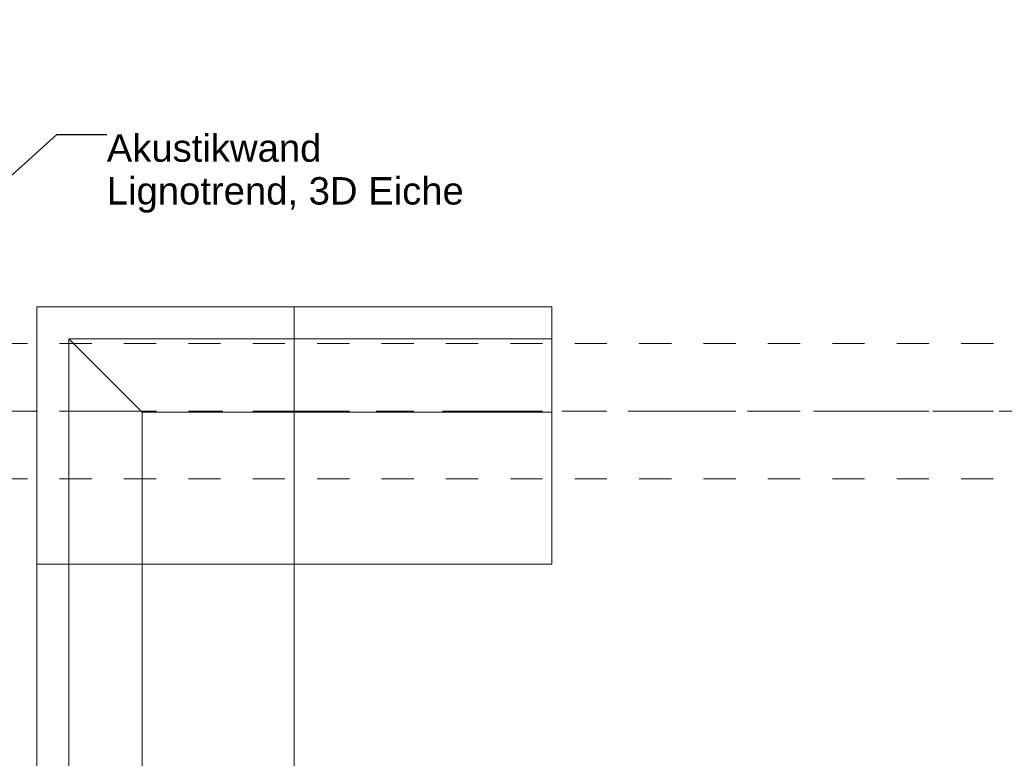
# Model space of a CAD drawing. Header units: metres. Extents: x -3.6 to 84.5, y -11 to 16.8.
# Tile 547 of 656: x 51.3 to 54.3, y 7.2 to 9.5. Entities that reach past the tile are written whole.
import ezdxf

# ---------------------------------------------------------------- set-up
doc = ezdxf.new("R2010")
doc.units = ezdxf.units.M
doc.header["$MEASUREMENT"] = 0
for name, pattern in [('Achse', [0.2, 0.1, -0.05, 0, -0.05]), ('Strichlinie doppelt', [0.546806, 0.264583, -0.105833, 0.070556, -0.105833]), ('Untersicht', [0.1, 0.075, -0.025])]:
    doc.linetypes.add(name, pattern=pattern)
for name, color, linetype in [('152 - Bemaßung_ Beschriftung.Ausbau', 7, 'Continuous'), ('451 - Universal.Achsen Raster', 7, 'Continuous'), ('608 - Struktur.Träger', 7, 'Continuous'), ('701 - Einrichtung.Möbel', 7, 'Continuous')]:
    doc.layers.add(name, color=color, linetype=linetype)
doc.styles.add('ERSTELLTER_STIL_2', font='txt')
doc.dimstyles.new('ERSTELLTER_STIL__1', dxfattribs={"dimtxt": 0.1, "dimasz": 0.0532, "dimexe": 0.18, "dimexo": 0.0625, "dimgap": 0, "dimtad": 1, "dimzin": 0, "dimdsep": 46, "dimtxsty": 'ERSTELLTER_STIL_2', "dimblk": 'ARROWHEAD_2', "dimblk1": 'ARROWHEAD_2', "dimblk2": 'ARROWHEAD_2', "dimcen": 0.09, "dimse1": 1, "dimse2": 1, "dimclrd": 7, "dimclre": 7, "dimclrt": 7, "dimazin": 0, "dimtfac": 1, "dimtdec": 4, "dimtmove": 0, "dimatfit": 3, "dimfxl": 1, "dimtolj": 1, "dimtzin": 0, "dimarcsym": 0})
doc.dimstyles.new('ERSTELLTER_STIL__5', dxfattribs={"dimtxt": 0.18, "dimasz": 0.00912, "dimexe": 0.18, "dimexo": 0.0625, "dimgap": 0, "dimtad": 0, "dimtih": 1, "dimtoh": 1, "dimdec": 4, "dimzin": 0, "dimdsep": 46, "dimcen": 0.09, "dimadec": 0, "dimazin": 0, "dimtfac": 1, "dimtdec": 4, "dimtmove": 0, "dimatfit": 3, "dimldrblk": 'ARROWHEAD_11', "dimfxl": 1, "dimtolj": 1, "dimtzin": 0, "dimarcsym": 0})

# ---------------------------------------------------------------- blocks, each defined once
blk = doc.blocks.new('ARROWHEAD_11')
at = {"color": 0, "linetype": 'Continuous', "lineweight": 0}
blk.add_line((0, 0), (-1, 0), dxfattribs=at)
at = {"color": 0, "linetype": 'Continuous', "lineweight": 0, "const_width": 0.25, "flags": 128}
blk.add_lwpolyline([(-0.125, 0, 1), (0.125, 0, 1)], format="xyb", close=True, dxfattribs=at)
blk = doc.blocks.new('*D305')
at = {"layer": '152 - Bemaßung_ Beschriftung.Ausbau', "color": 7, "linetype": 'Continuous', "lineweight": 5}
for p, q in [((63.4, 13.7152), (63.47, 13.6748)), ((63.435, 7.935), (63.435, 13.695))]:
    blk.add_line(p, q, dxfattribs=at)
blk = doc.blocks.new('ARROWHEAD_2')
at = {"color": 0, "linetype": 'Continuous', "lineweight": 0}
for p, q in [((-0.378, -0.655), (0.378, 0.655)), ((0, 0), (-1, 0))]:
    blk.add_line(p, q, dxfattribs=at)
blk = doc.blocks.new('*D306')
at = {"layer": '152 - Bemaßung_ Beschriftung.Ausbau', "color": 7, "linetype": 'Continuous', "lineweight": 5}
for p, q in [((63.47, 13.8248), (63.4, 13.8652)), ((63.435, 13.845), (63.435, 13.8792)), ((63.4875, 13.845), (63.3825, 13.845)), ((63.435, 13.695), (63.435, 13.845)), ((63.4, 13.7152), (63.47, 13.6748)), ((63.4875, 13.695), (63.3825, 13.695)), ((63.435, 7.935), (63.435, 13.695))]:
    blk.add_line(p, q, dxfattribs=at)
blk = doc.blocks.new('*D538')
at = {"layer": '152 - Bemaßung_ Beschriftung.Ausbau', "color": 7, "linetype": 'Continuous', "lineweight": 5}
for p, q in [((63.9, 13.4752), (63.97, 13.4348)), ((63.935, 8.2), (63.935, 13.455)), ((63.9875, 8.2), (63.8825, 8.2)), ((63.9, 8.2202), (63.97, 8.1798)), ((63.935, 8.15), (63.935, 8.2))]:
    blk.add_line(p, q, dxfattribs=at)
at = {"layer": '152 - Bemaßung_ Beschriftung.Ausbau', "color": 7, "lineweight": 5, "insert": (63.9344, 10.6694), "char_height": 0.1, "attachment_point": 7, "rotation": 90, "style": 'ERSTELLTER_STIL_2'}
blk.add_mtext('\\A1;{\\pql;\\fArial|b0|i0|c0|p38;5,25\\fArial|b0|i0|c0|p38;\\A1{\\H.66x;\\S5^  ;}}', dxfattribs=at)
blk = doc.blocks.new('*D539')
at = {"layer": '152 - Bemaßung_ Beschriftung.Ausbau', "color": 7, "linetype": 'Continuous', "lineweight": 5}
for p, q in [((63.9, 13.7152), (63.97, 13.6748)), ((63.935, 13.455), (63.935, 13.695)), ((63.9875, 13.455), (63.8825, 13.455)), ((63.9, 13.4752), (63.97, 13.4348)), ((63.935, 8.2), (63.935, 13.455))]:
    blk.add_line(p, q, dxfattribs=at)
at = {"layer": '152 - Bemaßung_ Beschriftung.Ausbau', "color": 7, "lineweight": 5, "insert": (63.915, 13.4991), "char_height": 0.1, "attachment_point": 7, "rotation": 90, "style": 'ERSTELLTER_STIL_2'}
blk.add_mtext('\\A1;{\\pql;\\fArial|b0|i0|c0|p38;24}', dxfattribs=at)

msp = doc.modelspace()

# ---------------------------------------------------------------- linework, layer by layer
at = {"layer": '451 - Universal.Achsen Raster', "color": 160, "linetype": 'Strichlinie doppelt', "lineweight": 9, "true_color": 0x3232ff}
msp.add_line((64.935, 8.3), (-3.175, 8.3), dxfattribs=at)
at = {"layer": '608 - Struktur.Träger', "color": 7, "linetype": 'Untersicht', "lineweight": 13}
for p, q in [((0.38, 8.51), (61.88, 8.51)), ((0.38, 8.09), (61.88, 8.09))]:
    msp.add_line(p, q, dxfattribs=at)
at = {"layer": '608 - Struktur.Träger', "color": 7, "linetype": 'Achse', "lineweight": 9}
msp.add_line((0.38, 8.3), (61.88, 8.3), dxfattribs=at)
at = {"layer": '701 - Einrichtung.Möbel', "color": 252, "linetype": 'Continuous', "lineweight": 13, "true_color": 0x919191}
for p, q in [((51.3088, 7.8247), (51.3088, 8.6247)), ((51.3088, 8.6247), (52.1088, 8.6247)), ((52.1088, 8.6247), (52.1088, 7.8247)), ((52.9088, 8.6247), (52.1088, 8.6247)), ((52.1088, 8.6247), (52.1088, 7.8247)), ((52.9088, 7.8247), (52.9088, 8.6247)), ((52.1088, 8.5247), (51.4088, 8.5247)), ((51.4088, 8.5247), (51.4088, 7.8247)), ((51.6361, 8.2974), (51.4088, 8.5247)), ((52.9088, 8.5247), (52.1088, 8.5247)), ((52.1088, 8.2974), (51.6361, 8.2974)), ((51.6361, 8.2974), (51.6361, 7.8247)), ((52.1088, 8.2974), (52.9088, 8.2974)), ((52.1088, 7.8247), (51.3088, 7.8247)), ((51.3088, 7.8247), (51.3088, 7.0247)), ((52.1088, 7.8247), (51.3088, 7.8247)), ((51.4088, 7.8247), (51.4088, 7.0247)), ((51.6361, 7.0247), (51.6361, 7.8247)), ((52.1088, 7.0247), (52.1088, 7.8247)), ((52.1088, 7.8247), (52.9088, 7.8247))]:
    msp.add_line(p, q, dxfattribs=at)

# ---------------------------------------------------------------- texts
at = {"layer": '152 - Bemaßung_ Beschriftung.Ausbau', "color": 7, "linetype": 'Continuous', "lineweight": 9, "insert": (51.5265, 9.16), "char_height": 0.085, "attachment_point": 1, "line_spacing_factor": 0.937793, "style": 'ERSTELLTER_STIL_2'}
msp.add_mtext('\\A1;{\\pql;\\fArial|b0|i0|c0|p38;Akustikwand\\P\\pql;\\fArial|b0|i0|c0|p38;Lignotrend, 3D Eiche}', dxfattribs=at)

# ---------------------------------------------------------------- dimensions: what is measured, and where the dimension line sits
at = {"layer": '152 - Bemaßung_ Beschriftung.Ausbau', "color": 7, "linetype": 'Continuous', "lineweight": 5}
for base, p1, p2, picture, middle in [((63.435, 13.845), (31.13, 13.695), (62.425, 13.845), '*D306', (63.365, 13.5992)), ((63.435025, 13.695), (62.275025, 13.695), (31.1300125, 13.695), '*D305', (63.3650249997, 13.691853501)), ((63.935, 13.695), (31.13, 13.455), (62.275, 13.695), '*D539', (63.865, 13.5753)), ((63.93503, 13.455), (60.52999, 8.19998), (31.13001, 13.455), '*D538', (63.86502, 10.93436))]:
    dim = msp.add_linear_dim(base=base, p1=p1, p2=p2, angle=90, dimstyle='ERSTELLTER_STIL__1', dxfattribs=at)
    dim.commit()
    dim.dimension.update_dxf_attribs({"geometry": picture, "text_midpoint": middle, "dimtype": 160, "text_rotation": 90})

# ---------------------------------------------------------------- leaders
at = {"layer": '152 - Bemaßung_ Beschriftung.Ausbau', "color": 7, "linetype": 'Continuous', "lineweight": 9, "annotation_type": 0, "has_hookline": 1, "hookline_direction": 0, "text_width": 1.0943}
msp.add_leader([(51.17, 8.9778), (51.3716, 9.16), (51.5265, 9.16)], dimstyle='ERSTELLTER_STIL__5', dxfattribs=at)

doc.saveas('drawing.dxf')
